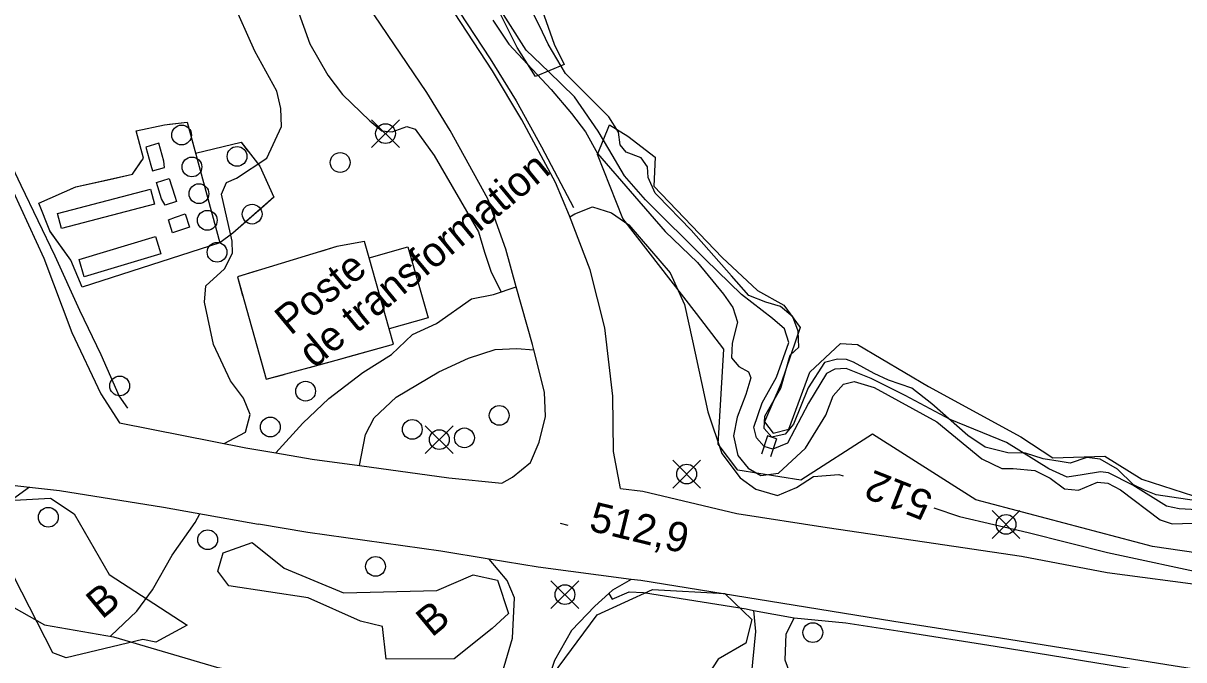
# Model space of a CAD drawing. Extents: x 347059 to 352153, y 6073752 to 6078601.
# Drawn here: x 348064.6 to 348240.5, y 6074970.4 to 6075066.9 of the extents above; entities that cross this region are included whole.
import ezdxf

# ---------------------------------------------------------------- set-up
doc = ezdxf.new("R2010")
doc.units = 0
for name, color, linetype in [('Level 1', 7, 'Continuous'), ('Level 19', 7, 'Continuous'), ('Level 2', 7, 'Continuous'), ('Level 21', 7, 'Continuous'), ('Level 22', 7, 'Continuous'), ('Level 26', 7, 'Continuous'), ('Level 3', 7, 'Continuous'), ('Level 31', 7, 'Continuous'), ('Level 36', 7, 'Continuous'), ('Level 37', 7, 'Continuous'), ('Level 4', 7, 'Continuous'), ('Level 44', 7, 'Continuous'), ('Level 52', 7, 'Continuous'), ('Level 55', 7, 'Continuous')]:
    doc.layers.add(name, color=color, linetype=linetype)

msp = doc.modelspace()

# ---------------------------------------------------------------- linework, layer by layer
at = {"layer": 'Level 1'}
for points in [[(348135.76, 6075067.36), (348138.18, 6075063.73), (348144.62, 6075056.88), (348144.62, 6075056.88), (348147.72, 6075053.21), (348149.81, 6075050.42), (348151.64, 6075047.15), (348157.26, 6075040.66), (348161.89, 6075035.34), (348166.79, 6075030.64), (348170.74, 6075025.82), (348172.16, 6075023.81), (348172.85, 6075021.58), (348172.08, 6075018.39), (348171.97, 6075016.16), (348173.09, 6075014.83), (348174.55, 6075014.05), (348174.91, 6075013.15), (348174.12, 6075010.62)], [(348174.12, 6075010.62), (348172.84, 6075007.15), (348172.25, 6075004.33), (348172.93, 6075001.36), (348174.47, 6074999.41), (348176.38, 6074998.29), (348179.09, 6074998.67), (348183.17, 6075002.44), (348186.24, 6075007.47), (348187.35, 6075010.41), (348188.94, 6075012.15), (348190.56, 6075012.59), (348193.6, 6075011.68), (348203.08, 6075006.44), (348209.93, 6075000.85), (348212.92, 6074999.36), (348214.66, 6074999.36), (348217.96, 6074999.07), (348220.25, 6074997.93), (348222.43, 6074996.3), (348224.59, 6074996.11), (348227.43, 6074997.31), (348229.01, 6074997.17), (348230.95, 6074996.14), (348236.94, 6074991.57), (348238.77, 6074990.97), (348241.89, 6074991.06)]]:
    msp.add_lwpolyline(points, dxfattribs=at)
at = {"layer": 'Level 19'}
for points in [[(348050.4, 6075068.43), (348055.47, 6075057.59), (348059.93, 6075048.19), (348063.07, 6075041.37), (348067.72, 6075031.3), (348071.96, 6075020), (348076.35, 6075010.69), (348079.18, 6075006.28), (348079.18, 6075006.28), (348098.33, 6075002.52), (348102.89, 6075001.73), (348108.38, 6075000.78), (348115.57, 6074999.81), (348129.12, 6074997.97), (348137.16, 6074997.16)], [(348102.89, 6075001.73), (348106.99, 6075006.27), (348110.93, 6075010), (348116.04, 6075013.96), (348120.39, 6075016.68), (348123.57, 6075019.71), (348127.24, 6075021.35), (348132.54, 6075025.09), (348135.88, 6075025.77), (348139.33, 6075026.94)], [(348115.57, 6074999.81), (348116.49, 6075004.55), (348117.78, 6075007.06), (348121.1, 6075010.2), (348127.59, 6075014.03), (348132.08, 6075016.13), (348136.13, 6075017.4), (348139.39, 6075017.56), (348142.01, 6075017.35)]]:
    msp.add_lwpolyline(points, dxfattribs=at)
at = {"layer": 'Level 2'}
for points in [[(348095.41, 6075042.77), (348096.9, 6075043.41), (348101.52, 6075046.43), (348103.72, 6075051.27), (348103.63, 6075053.97), (348103.04, 6075056.62), (348099.68, 6075062.7), (348096.33, 6075070.28)], [(348105.38, 6075071.19), (348108.02, 6075063.81), (348110.74, 6075059.02), (348112.96, 6075056.08), (348117.11, 6075052.1), (348118.94, 6075050.57), (348120.52, 6075050.44), (348122.75, 6075051.25), (348124.02, 6075050.85), (348126.88, 6075046.85), (348133.59, 6075035.28), (348134.49, 6075032.17), (348135.53, 6075029.15), (348137.04, 6075026.17)], [(348187.62, 6075014.43), (348186.37, 6075013.76), (348183.61, 6075009.28), (348180.43, 6075003.24), (348178.21, 6075002.29), (348176.89, 6075002.69), (348175.77, 6075004.03), (348175.34, 6075005.63), (348176.63, 6075009.34), (348178.79, 6075013.25), (348180.67, 6075018.51), (348179.99, 6075020.57), (348178.16, 6075022.11), (348173.46, 6075025.77), (348168.03, 6075031.1), (348158.91, 6075040.15), (348155.73, 6075043.76), (348153.38, 6075047.81), (348151.72, 6075050.56), (348148.16, 6075055.73), (348144.26, 6075059.54), (348140.84, 6075062.81), (348135.7, 6075070.94)], [(348095.03, 6075003.16), (348098.27, 6075004.88), (348098.96, 6075007.56), (348097.96, 6075010.02), (348095.99, 6075012.65), (348093.42, 6075018.16), (348092.08, 6075024.62), (348092.27, 6075027.1), (348095.08, 6075029.67), (348096.32, 6075032.05), (348096.24, 6075033.86), (348094.64, 6075041), (348095.41, 6075042.77)], [(348147.44, 6075037.55), (348148.21, 6075037.99), (348150.89, 6075039.05), (348153.78, 6075038.15), (348156.37, 6075036.33), (348162.64, 6075029.07), (348164.85, 6075024.25), (348166.06, 6075018.73), (348168.36, 6075007.98), (348170.51, 6075001.65), (348173.25, 6074997.95), (348175.63, 6074996.22), (348178.95, 6074995.29), (348181.8, 6074996.49), (348184.39, 6074998.14), (348188.24, 6074998.45), (348188.88, 6074998.26)], [(348251.59, 6074992.62), (348239.84, 6074993.28), (348237.92, 6074993.66), (348232.82, 6074996.86), (348229.13, 6074998.7), (348227.92, 6074998.88), (348225.13, 6074998.39), (348222.86, 6074998.08), (348220.06, 6074999.34), (348213.65, 6075003.3), (348205.1, 6075006.8), (348198.29, 6075010.43), (348193.15, 6075013.05), (348189.36, 6075014.54), (348187.62, 6075014.43)], [(348077.86, 6074973.91), (348077.86, 6074974), (348081.8, 6074977.73), (348084.19, 6074980.99), (348087.16, 6074986.25), (348090.64, 6074991.17), (348091.33, 6074992.5), (348091.34, 6074992.52)], [(348202.62, 6074993.39), (348206.5, 6074992.1), (348216.92, 6074989.68), (348228.95, 6074986.62), (348244.98, 6074983.21), (348253, 6074983.31), (348260.99, 6074982.18), (348270.44, 6074980.42), (348285.44, 6074978.54), (348300.3, 6074976.03), (348319.9, 6074973.25), (348332.36, 6074971.38), (348336.68, 6074971.29), (348339.96, 6074971.8), (348343.68, 6074972.42), (348346.54, 6074973.9), (348350.89, 6074975.98), (348354.51, 6074977.18), (348359.09, 6074977.72), (348367.29, 6074976.65), (348377.11, 6074975.22), (348384.19, 6074973.74)]]:
    msp.add_lwpolyline(points, dxfattribs=at)
at = {"layer": 'Level 21'}
for points in [[(348127.23, 6075073.95), (348135.36, 6075061.5), (348139.29, 6075055.16), (348143.17, 6075048.17), (348147.98, 6075038.98)], [(348137.16, 6074997.16), (348138.75, 6074998.04), (348141.46, 6075000.3), (348142.8, 6075003.37), (348143.77, 6075007.25), (348143.61, 6075010.95), (348142.01, 6075017.35), (348141.81, 6075018.16), (348139.33, 6075026.94), (348137.72, 6075032.62), (348135.01, 6075040.29), (348129.31, 6075050.64), (348125.78, 6075056.41), (348116.8, 6075069.6)], [(348155.12, 6074996.34), (348154.05, 6075001.94), (348153.96, 6075010.35), (348152.77, 6075020.69), (348150.53, 6075029.5), (348147.39, 6075037.69), (348145.26, 6075042.76), (348140.18, 6075052.27), (348135.73, 6075059.69), (348129.97, 6075068.49)], [(348053.64, 6074997.92), (348065.51, 6074996.56), (348070.07, 6074996.03), (348085.84, 6074993.51), (348100.24, 6074990.92)], [(348065.51, 6074996.56), (348062.4, 6074994.29), (348058.96, 6074992.02), (348056.29, 6074988.75), (348056.57, 6074987.33), (348058.34, 6074983.86), (348061.99, 6074978.95), (348067.82, 6074975.65), (348078.25, 6074973.84), (348093.87, 6074969.24), (348104.2, 6074967.13), (348115.61, 6074964.79), (348126.15, 6074963.14), (348131.87, 6074963.03), (348134.4, 6074964.24), (348137.24, 6074968.48), (348138.78, 6074973.66), (348139.05, 6074979.74), (348137.97, 6074982.38), (348135.2, 6074985.62)], [(348155.12, 6074996.34), (348158.54, 6074995.93), (348172.78, 6074992.56), (348186.44, 6074990.42), (348201.2, 6074988.23), (348215.92, 6074986.08), (348228.9, 6074983.6), (348244.21, 6074981.56), (348274.03, 6074976.21), (348298.76, 6074972.09), (348317.83, 6074969.35), (348336.54, 6074966.31), (348353.02, 6074963.96), (348367.11, 6074961.5)], [(348259.11, 6074966.26), (348237.97, 6074969.61), (348212.72, 6074973.65), (348196.55, 6074976.17), (348181.33, 6074978.65), (348158.23, 6074982.37), (348156.76, 6074982.56), (348142.64, 6074984.39), (348135.2, 6074985.62), (348127.91, 6074986.83), (348107.73, 6074989.67), (348100.24, 6074990.92)], [(348156.76, 6074982.56), (348153.94, 6074980.9), (348153.37, 6074980.39), (348151.22, 6074978.49), (348147.69, 6074974.79), (348145.1, 6074970.24), (348142.47, 6074962.41), (348140.74, 6074960.15), (348138.02, 6074957.65), (348134.07, 6074956.62), (348129.86, 6074956.71), (348126.89, 6074957.8), (348117.79, 6074959.44), (348107.49, 6074960.53), (348092.45, 6074962.99), (348081.69, 6074964.82), (348066.46, 6074967.43), (348059.44, 6074968.1)]]:
    msp.add_lwpolyline(points, dxfattribs=at)
at = {"layer": 'Level 22'}
for points in [[(348080.42, 6075008.51), (348079.12, 6075010.42), (348076.37, 6075016.6), (348073.14, 6075023.35), (348069.4, 6075031.6), (348064.29, 6075042.32), (348058.65, 6075054.03), (348056.69, 6075058.62), (348055.12, 6075061.58), (348050.64, 6075071.19), (348046.5, 6075080.55), (348042.7, 6075088.62)], [(348153.37, 6074980.39), (348153.86, 6074979.53), (348156.46, 6074980.65), (348158.62, 6074980.58), (348174.17, 6074978.07), (348175.28, 6074977.86), (348181.46, 6074976.72), (348189.3, 6074975.97), (348197.83, 6074974.67), (348211.93, 6074972.45), (348222.47, 6074970.72), (348225.19, 6074970.27), (348231.06, 6074969.3), (348233.29, 6074968.92), (348240.75, 6074967.63)]]:
    msp.add_lwpolyline(points, dxfattribs=at)
at = {"layer": 'Level 26'}
for p, q in [((348177.4, 6075004.31), (348176.51, 6075001.56)), ((348178.79, 6075003.85), (348177.4, 6075004.31)), ((348178.79, 6075003.85), (348177.88, 6075001.13))]:
    msp.add_line(p, q, dxfattribs=at)
at = {"layer": 'Level 3'}
msp.add_line((348145.98, 6074991.08), (348147.15, 6074990.8), dxfattribs=at)
at = {"layer": 'Level 31'}
for points in [[(348085.9, 6075045.98), (348085.12, 6075048.7), (348083.16, 6075048.14), (348083.94, 6075045.37), (348084.18, 6075044.51), (348086.01, 6075045.03), (348085.9, 6075045.98)], [(348069.76, 6075038.05), (348083.88, 6075041.75), (348084.48, 6075039.46), (348070.37, 6075035.76), (348069.76, 6075038.05)], [(348085.56, 6075040.28), (348084.77, 6075042.75), (348086.69, 6075043.37), (348087.56, 6075040.67), (348087.82, 6075039.85), (348086.09, 6075039.3), (348085.56, 6075040.28)], [(348087.64, 6075037.52), (348089.11, 6075038), (348089.77, 6075035.97), (348088.13, 6075035.44), (348087.21, 6075035.14), (348086.58, 6075037.08), (348087.64, 6075037.52)], [(348073.04, 6075031.07), (348084.65, 6075034.55), (348085.44, 6075031.92), (348073.83, 6075028.44), (348073.04, 6075031.07)], [(348122.88, 6075032.98), (348125.95, 6075022.21), (348120.08, 6075020.55), (348117.02, 6075031.31), (348122.88, 6075032.98)]]:
    msp.add_lwpolyline(points, dxfattribs=at)
at = {"layer": 'Level 36'}
for p, q in [((348121.61, 6075048.05), (348117.38, 6075052.28)), ((348117.38, 6075048.05), (348121.61, 6075052.28)), ((348129.77, 6075001.64), (348125.54, 6075005.87)), ((348125.54, 6075001.64), (348129.77, 6075005.87)), ((348167.27, 6074996.41), (348163.04, 6075000.64)), ((348163.04, 6074996.41), (348167.27, 6075000.64)), ((348215.69, 6074988.77), (348211.46, 6074993)), ((348211.46, 6074988.77), (348215.69, 6074993)), ((348148.82, 6074978.13), (348144.59, 6074982.36)), ((348144.59, 6074978.13), (348148.82, 6074982.36))]:
    msp.add_line(p, q, dxfattribs=at)
for centre in [(348088.59, 6075049.96), (348119.5, 6075050.17), (348097, 6075046.71), (348112.63, 6075045.79), (348090.15, 6075045.12), (348091.21, 6075041.06), (348092.48, 6075037.02), (348099.28, 6075037.96), (348093.97, 6075032.18), (348079.2, 6075011.9), (348107.39, 6075011.1), (348136.74, 6075007.43), (348102.04, 6075005.67), (348123.56, 6075005.3), (348127.66, 6075003.76), (348131.47, 6075004.02), (348165.16, 6074998.53), (348068.38, 6074991.98), (348213.58, 6074990.89), (348092.54, 6074988.57), (348117.99, 6074984.52), (348146.71, 6074980.25), (348184.29, 6074974.48)]:
    msp.add_circle(centre, 1.5, dxfattribs=at)
at = {"layer": 'Level 37'}
for points in [[(348094.4, 6075033.58), (348073.53, 6075026.88), (348071.78, 6075030.96), (348068.59, 6075035.41), (348066.96, 6075039.6), (348072.54, 6075042.08), (348081.13, 6075044), (348082.83, 6075046.46), (348081.69, 6075050.61), (348085.98, 6075051.49), (348089.45, 6075051.91), (348094.4, 6075033.58)], [(348081.91, 6075049.81), (348081.69, 6075050.61), (348085.98, 6075051.49), (348086.77, 6075051.59)], [(348086.77, 6075051.59), (348089.45, 6075051.91), (348090.31, 6075048.73)], [(348090.71, 6075047.22), (348097.63, 6075048.85), (348100.44, 6075045.21), (348102.55, 6075040.52), (348096.37, 6075035.05), (348094.4, 6075033.58)], [(348090.71, 6075047.22), (348097.63, 6075048.85), (348098.65, 6075047.52)], [(348077.67, 6075043.23), (348081.13, 6075044), (348082.52, 6075046.03)], [(348100.88, 6075044.23), (348102.55, 6075040.52), (348101.1, 6075039.24)], [(348071.86, 6075041.78), (348072.54, 6075042.08), (348077.67, 6075043.23)], [(348068.67, 6075035.3), (348068.59, 6075035.41), (348066.96, 6075039.6), (348068.21, 6075040.16)], [(348101.1, 6075039.24), (348096.37, 6075035.05), (348094.4, 6075033.58)], [(348072.04, 6075030.35), (348071.78, 6075030.96), (348068.67, 6075035.3)], [(348117.02, 6075031.31), (348116.34, 6075033.81), (348112.1, 6075033.05), (348097.04, 6075028.44), (348101.43, 6075012.92), (348112.58, 6075015.95), (348120.72, 6075018.24), (348120.08, 6075020.55)], [(348117.02, 6075031.31), (348116.34, 6075033.81), (348112.1, 6075033.05), (348109.53, 6075032.26)], [(348099.97, 6075029.34), (348097.04, 6075028.44), (348097.84, 6075025.61)], [(348113.79, 6075016.29), (348120.72, 6075018.24), (348120.08, 6075020.55)], [(348100.56, 6075015.99), (348101.43, 6075012.92), (348104.14, 6075013.65)], [(348108, 6075014.71), (348112.58, 6075015.95), (348113.79, 6075016.29)]]:
    msp.add_lwpolyline(points, dxfattribs=at)
at = {"layer": 'Level 4'}
for points in [[(348154.83, 6075050.4), (348153.35, 6075052.72), (348146.79, 6075059.31), (348144.15, 6075063.74), (348142.91, 6075066.4), (348140.9, 6075070.45)], [(348244.83, 6074994.1), (348236.35, 6074995.39), (348234.56, 6074996.09), (348232.91, 6074996.9), (348230.49, 6074999.25), (348227.87, 6075000.77), (348225.83, 6075001.03), (348223.29, 6075000.19), (348221.79, 6075000.45), (348219.19, 6075000.85), (348216.51, 6075001.71), (348213.84, 6075001.74), (348210.42, 6075002.59), (348207.79, 6075004.39), (348202.34, 6075009.19), (348199.31, 6075011.57), (348195.75, 6075012.75), (348193.58, 6075013.81), (348190.45, 6075015.49), (348189.41, 6075015.91), (348188.02, 6075015.96), (348186.04, 6075015.43), (348183.59, 6075011.63), (348181.35, 6075006.08), (348180.11, 6075004.59), (348178.09, 6075004.11), (348176.9, 6075005.45), (348177.02, 6075007.29), (348179.42, 6075011.56), (348180.83, 6075016.57), (348182.18, 6075017.8), (348182.07, 6075020.19), (348181.24, 6075022.36), (348179.41, 6075023.93), (348177.17, 6075024.62), (348174.58, 6075025.64), (348171.97, 6075028.59), (348165.86, 6075035.55), (348160.74, 6075040.78), (348160.36, 6075041.15), (348159.3, 6075043.5), (348159.24, 6075045.11), (348158.26, 6075046.48), (348155.99, 6075047.38), (348155.1, 6075048.45), (348154.83, 6075050.4)]]:
    msp.add_lwpolyline(points, dxfattribs=at)
at = {"layer": 'Level 44'}
for points in [[(348139.45, 6075063.22), (348132.59, 6075077.05), (348130.07, 6075082.77), (348119.55, 6075092.66), (348116.28, 6075100.92), (348119.6, 6075101.28), (348132.33, 6075091.09), (348138.98, 6075081.13), (348145.05, 6075063.73), (348146.57, 6075060.63), (348142.22, 6075058.81), (348139.45, 6075063.22)], [(348260.33, 6074983.95), (348235.81, 6074987.55), (348208.99, 6074994.64), (348193.34, 6075004.57), (348182.46, 6074997.61), (348172.92, 6074999.12), (348169.92, 6075003.08), (348170.82, 6075017.49), (348166.64, 6075022.87), (348155.5, 6075037.3), (348151.63, 6075047), (348153.44, 6075051.51), (348156.24, 6075049.78), (348160.39, 6075046.61), (348160.16, 6075042.19), (348170.53, 6075031.39), (348175.91, 6075026.38), (348179.9, 6075024.13), (348182.39, 6075020.78), (348179.49, 6075012.33), (348176.98, 6075006.47), (348178.3, 6075004.71), (348180.66, 6075005.32), (348183.83, 6075013.99), (348188.5, 6075018.34), (348191.04, 6075018.19), (348201.81, 6075011.79), (348215.84, 6075004.2), (348220.65, 6075000.97), (348228.57, 6075001.24), (348234.18, 6074997.78), (348245.13, 6074994.24)], [(348082.69, 6074973.44), (348071.07, 6074970.64), (348069.09, 6074971.39), (348062.01, 6074985.28), (348059.83, 6074988.25), (348063.26, 6074994.56), (348068.69, 6074994.89), (348072.32, 6074992.52), (348077.62, 6074983.3), (348086.42, 6074977.59), (348089.43, 6074975.6), (348084.7, 6074973.01), (348082.69, 6074973.44)], [(348135.66, 6074975.13), (348129.92, 6074970.5), (348119.6, 6074970.45), (348119.07, 6074975.4), (348115.7, 6074976.2), (348107.76, 6074979.78), (348095.74, 6074981.6), (348094.06, 6074983.79), (348094.88, 6074986.58), (348099.28, 6074988.15), (348104.16, 6074984.27), (348113.15, 6074980.52), (348127.26, 6074980.88), (348132.79, 6074983.24), (348136.48, 6074982.42), (348138.15, 6074977.36), (348135.66, 6074975.13)], [(348144.68, 6074967.81), (348151.59, 6074977.17), (348159.97, 6074981), (348170.97, 6074980.41), (348175.04, 6074976.45), (348174.11, 6074972.86), (348169.93, 6074970.44), (348168.4, 6074968.14)]]:
    msp.add_lwpolyline(points, dxfattribs=at)
at = {"layer": 'Level 52'}
for points in [[(348175.28, 6074977.86), (348175.59, 6074974.65), (348174.94, 6074967.95), (348174.82, 6074962.14), (348176.68, 6074955.59), (348178.2, 6074948.81), (348179.71, 6074945.19), (348181.68, 6074943.01), (348184.99, 6074941.93), (348189.52, 6074940.83), (348193.17, 6074940.03), (348196.31, 6074939.35), (348202.64, 6074939.6), (348209.18, 6074940.24), (348215.65, 6074940.15), (348218.73, 6074939.67)], [(348181.46, 6074976.72), (348180.2, 6074974.24), (348180.05, 6074970.37), (348180.77, 6074968.42), (348182.42, 6074965.36), (348185.69, 6074961.26), (348187.97, 6074959.44)]]:
    msp.add_lwpolyline(points, dxfattribs=at)

# ---------------------------------------------------------------- texts
at = {"layer": 'Level 2'}
msp.add_text('512', height=4.5, rotation=158.4941, dxfattribs=at).set_placement((348202.76, 6074995.56))
at = {"layer": 'Level 3'}
msp.add_text('512,9', height=4.5, rotation=346.3065, dxfattribs=at).set_placement((348150.18, 6074990.01))
at = {"layer": 'Level 44'}
for p in [(348076.51, 6074976.4), (348126.52, 6074973.67)]:
    msp.add_text('B', height=4.5, rotation=39.568, dxfattribs=at).set_placement(p)
at = {"layer": 'Level 55'}
for s, p in [('de transformation', (348108.67, 6075014.46)), ('Poste', (348105.1, 6075019.44))]:
    msp.add_text(s, height=4.5, rotation=39.568, dxfattribs=at).set_placement(p)

doc.saveas('drawing.dxf')
